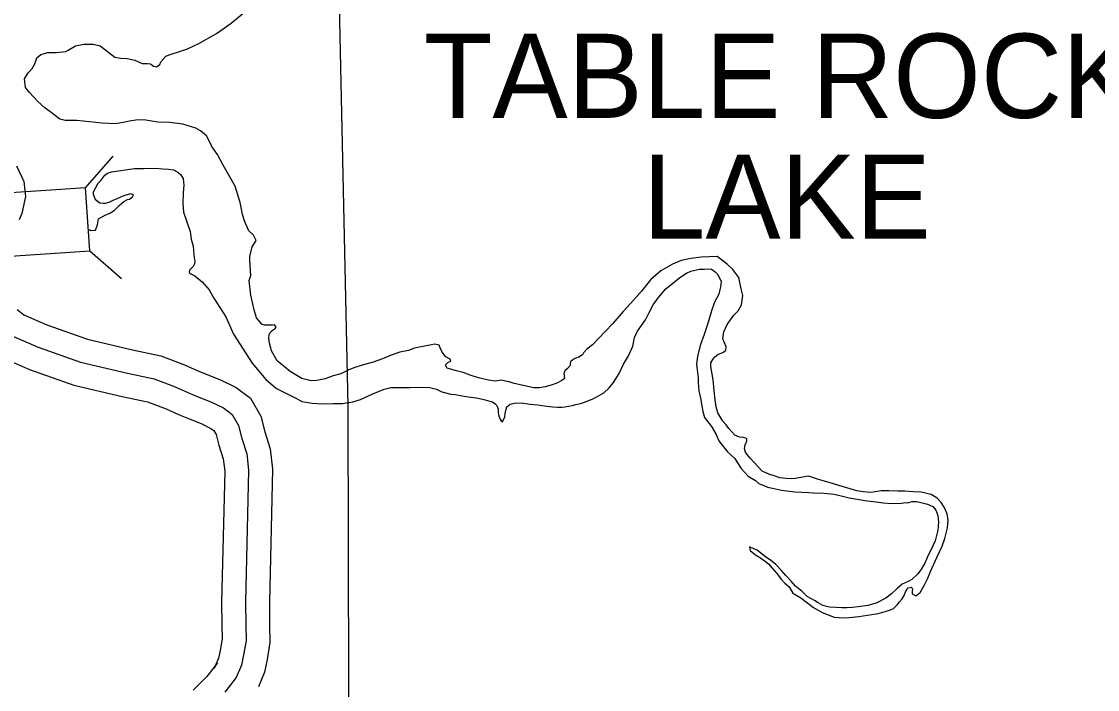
# Model space of a CAD drawing. Extents: x -83719 to 153526, y -11835 to 11446.
# Drawn here: x 11004.5 to 11229.3, y 1049.8 to 1189.4 of the extents above; entities that cross this region are included whole.
import ezdxf

# ---------------------------------------------------------------- set-up
doc = ezdxf.new("R2010")
doc.units = 0
for name, color, linetype in [('Level 11', 7, 'Continuous'), ('Level 2', 7, 'Continuous'), ('Level 20', 7, 'Continuous'), ('Level 59', 7, 'Continuous'), ('Level 9', 7, 'Continuous')]:
    doc.layers.add(name, color=color, linetype=linetype)

msp = doc.modelspace()

# ---------------------------------------------------------------- linework, layer by layer
at = {"layer": 'Level 11'}
for points in [[(11003.52, 1159.19), (11005.02, 1155.92), (11005.4, 1152.79), (11004.61, 1149.21), (11004.06, 1147.89)], [(11003.66, 1129.17), (11005.03, 1128.05), (11009.85, 1125.95), (11018.31, 1122.97), (11027.76, 1120.74), (11033.66, 1119.49), (11038.58, 1117.64), (11041.27, 1116.43), (11043.13, 1115.67), (11046.14, 1114.49), (11049.36, 1112.88), (11052.36, 1110.65), (11054.53, 1106.88), (11055.4, 1103.59), (11056.51, 1100.09), (11057.01, 1095.83), (11056.34, 1067.94), (11056.38, 1063.34), (11056.46, 1059.59), (11055.86, 1056.06), (11055.29, 1053.36), (11054.03, 1050.34)], [(10999.76, 1119.43), (11006.19, 1116.63), (11015.49, 1113.36), (11025.57, 1110.98), (11030.85, 1109.86), (11034.77, 1108.39), (11037.31, 1107.25), (11039.41, 1106.38), (11042.08, 1105.34), (11044.1, 1104.33), (11044.73, 1103.86), (11045.21, 1103.04), (11045.79, 1100.81), (11046.69, 1097.98), (11046.99, 1095.37), (11046.33, 1068.01), (11046.38, 1063.2), (11046.44, 1060.34), (11046.03, 1057.92), (11045.7, 1056.33), (11044.8, 1054.19)], [(11045.47, 1055.33), (11043.28, 1052.51), (11040.4, 1049.6)]]:
    msp.add_lwpolyline(points, dxfattribs=at)
at = {"layer": 'Level 2'}
msp.add_lwpolyline([(11067.49, 1360.19), (11068.63, 1283.85), (11070.84, 1195.97), (11072.74, 1109.05), (11072.92, 1020.62), (11076.68, 931.55), (11075.14, 931.5), (11075.53, 841.9), (11077.24, 754.42), (11078.75, 666.09), (11079.57, 611.56)], dxfattribs=at)
msp.add_lwpolyline([(11067.49, 1360.19), (11068.63, 1283.85), (11070.84, 1195.97), (11072.74, 1109.05), (11072.92, 1020.62), (11076.68, 931.55), (11075.14, 931.5), (11075.53, 841.9), (11077.24, 754.42), (11078.75, 666.09), (11079.57, 611.56)], dxfattribs=at)
at = {"layer": 'Level 20'}
for p, q in [((11017.92, 1154.61), (11023.71, 1161.24)), ((11018.82, 1141.44), (11025.45, 1135.66))]:
    msp.add_line(p, q, dxfattribs=at)
msp.add_lwpolyline([(11017.92, 1154.61), (10978.41, 1151.93), (10979.31, 1138.76), (11018.82, 1141.44)], close=True, dxfattribs=at)
at = {"layer": 'Level 59'}
for points in [[(11002.39, 1123.74), (11008.02, 1121.29), (11016.9, 1118.17), (11026.67, 1115.86), (11032.25, 1114.68), (11036.67, 1113.02), (11039.29, 1111.84), (11041.27, 1111.02), (11044.11, 1109.92), (11046.73, 1108.61), (11048.55, 1107.25), (11049.87, 1104.96), (11050.6, 1102.2), (11051.6, 1099.04), (11052, 1095.6), (11051.33, 1067.98), (11051.38, 1063.27), (11051.45, 1059.97), (11050.94, 1056.99), (11050.5, 1054.85), (11049.42, 1052.27)], [(11049.42, 1052.27), (11047.05, 1049.2)]]:
    msp.add_lwpolyline(points, dxfattribs=at)
at = {"layer": 'Level 9'}
for points in [[(11032.12, 1180.06), (11032.75, 1179.9), (11033.45, 1180.37), (11033.64, 1180.91), (11034.7, 1182.09), (11035.63, 1182.46), (11037.57, 1183.11), (11039.2, 1183.66), (11041.59, 1184.79), (11045.31, 1186.86), (11048.36, 1188.99), (11051.18, 1191.42)], [(11072.06, 1116.13), (11071.28, 1115.75), (11069.65, 1115.3), (11067.99, 1114.72), (11066.25, 1114.37), (11065.08, 1114.26), (11063.11, 1114.78), (11060.69, 1116.23), (11057.97, 1118.47), (11056.75, 1120.53), (11056.33, 1122.13), (11056.19, 1123.3), (11056.35, 1124.17), (11056.94, 1124.81), (11057.51, 1125.21), (11057.77, 1125.58), (11057.4, 1125.95), (11056.97, 1125.94), (11056.4, 1125.91), (11055.33, 1125.9), (11054.73, 1126.12), (11053.65, 1127.45), (11053.17, 1129.08), (11052.47, 1132.15), (11052.08, 1135.25), (11052.44, 1136.32), (11052.27, 1139.43), (11052.23, 1140.26), (11052.72, 1142.27), (11053.54, 1143.61), (11053, 1144.74), (11052.02, 1145.6), (11051.17, 1147.5), (11050.72, 1149.03), (11050.61, 1149.8), (11050.26, 1151.57), (11049.17, 1154.96), (11046.69, 1159.35), (11045.5, 1161.58), (11044.45, 1163.04), (11043.2, 1165.5), (11041.95, 1166.52), (11040.98, 1167.11), (11038.23, 1167.89), (11035.46, 1168.23), (11033.02, 1168.34), (11030.51, 1168.76), (11028.88, 1168.81), (11027.14, 1168.53), (11025.41, 1168.21), (11024.11, 1168), (11021.4, 1168.11), (11016.12, 1168.66), (11015.12, 1168.65), (11013.65, 1168.7), (11012.58, 1168.96), (11011, 1170.12), (11009.45, 1171.31), (11007.97, 1172.63), (11006.22, 1174.52), (11005.41, 1175.54), (11005.16, 1177.38), (11005.92, 1178.65), (11006.74, 1179.53), (11007.3, 1180.54), (11007.76, 1181.74), (11008.59, 1182.49), (11010.05, 1182.9), (11011.86, 1182.88), (11013.83, 1183.1), (11014.32, 1183.37), (11015.82, 1184.29), (11017.55, 1184.64), (11019.55, 1184.62), (11020.99, 1184.27), (11022.81, 1182.88), (11024.02, 1181.89), (11025.22, 1181.67), (11026.59, 1181.61), (11028.23, 1181.26), (11029.74, 1180.6), (11030.24, 1180.58), (11030.88, 1180.61), (11031.51, 1180.52), (11032.12, 1180.06)], [(11026.72, 1152.19), (11027.09, 1152.26), (11027.75, 1152.7), (11027.91, 1153.17), (11027.31, 1153.36), (11026.11, 1152.99), (11025.25, 1152.64), (11024.31, 1152.24), (11023.62, 1151.93), (11022.82, 1151.55), (11021.99, 1151.35), (11021.58, 1151.34), (11020.92, 1151.37), (11020.28, 1151.9), (11019.94, 1152.3), (11019.56, 1153.23), (11019.59, 1153.76), (11020.58, 1155.57), (11021.11, 1156.11), (11021.97, 1157.22), (11022.5, 1157.66), (11023.33, 1157.97), (11028.16, 1158.62), (11030.1, 1158.67), (11032.47, 1158.69), (11034.08, 1158.6), (11035.24, 1158.51), (11036.31, 1158.39), (11037.22, 1157.89), (11037.76, 1157.37), (11038.3, 1156.57), (11038.48, 1155.13), (11038.33, 1153.56), (11038.25, 1151.36), (11038.36, 1149.49), (11039.08, 1147.49), (11039.77, 1145.49), (11039.98, 1143.86), (11040.39, 1142.43), (11040.5, 1141.43), (11040.65, 1140.06), (11040.79, 1139.19), (11040.69, 1138.72), (11040.4, 1138.15), (11039.97, 1137.75), (11039.64, 1137.41), (11039.54, 1136.94), (11039.91, 1136.65), (11040.75, 1136.22), (11042.33, 1134.86), (11043.75, 1133.27), (11044.7, 1131.58), (11047.2, 1127.63), (11048.84, 1124.03), (11052.7, 1117.96), (11054.18, 1116.23), (11055.6, 1114.54), (11057.85, 1112.69), (11061.27, 1110.92), (11063.15, 1109.97), (11065.26, 1109.59), (11067.3, 1109.47), (11069.63, 1109.53), (11071.48, 1109.54)], [(11018.69, 1145.89), (11019.06, 1145.71), (11020, 1145.75), (11020.42, 1146.89), (11020.61, 1148.16), (11022.04, 1148.91), (11022.97, 1149.32), (11023.87, 1149.86), (11024.93, 1150.9), (11025.92, 1151.78), (11026.72, 1152.19)], [(11167.34, 1094.04), (11166.27, 1093.83), (11165.23, 1093.82), (11164.26, 1093.88), (11162.99, 1094.03), (11161.82, 1094.39), (11160.68, 1094.75), (11159.28, 1095.37), (11156.78, 1098.12), (11156.17, 1098.85), (11155.8, 1099.38), (11155.6, 1100.14), (11155.72, 1100.88), (11155.95, 1101.38), (11156.02, 1101.55), (11156.05, 1101.65), (11156.05, 1102.05), (11155.84, 1102.32), (11155.41, 1102.41), (11154.54, 1102.47), (11153.57, 1102.9), (11152.35, 1104.29), (11151.75, 1105.05), (11151.1, 1105.85), (11150.05, 1107.58), (11149.64, 1108.87), (11149.5, 1110.31), (11149.24, 1112.24), (11149.02, 1114.45), (11148.74, 1116.08), (11148.53, 1117.28), (11148.59, 1118.05), (11148.95, 1118.72), (11149.38, 1119.32), (11150.05, 1119.76), (11151.18, 1120.24), (11151.71, 1120.65), (11151.74, 1121.35), (11151.05, 1123.08), (11151.27, 1124.48), (11151.96, 1126.03), (11153.35, 1127.98), (11154.24, 1128.92), (11155, 1130.13), (11155.25, 1132.14), (11154.9, 1133.53), (11154.41, 1135.9), (11153.13, 1137.53), (11151.95, 1138.62), (11149.9, 1140.24), (11146.56, 1140.11), (11144.36, 1139.82), (11142.33, 1139.4), (11140.53, 1138.65), (11138.11, 1137.29), (11135.98, 1135.4), (11134.1, 1132.98), (11131.82, 1130.52), (11130.27, 1128.77), (11128.09, 1126.25), (11126.46, 1124.6), (11123.85, 1121.83), (11122.66, 1120.92), (11121.96, 1120.15), (11121.73, 1119.71), (11121, 1119.2), (11120.17, 1118.96), (11119.7, 1118.69), (11119.27, 1118.22), (11119.18, 1117.85), (11119.15, 1117.48), (11118.62, 1116.84), (11118.09, 1116.37), (11117.86, 1115.8), (11117.97, 1114.73), (11117.41, 1114.33), (11116.38, 1113.82), (11115.21, 1113.37), (11113.94, 1113), (11112.74, 1112.78), (11112.44, 1112.78), (11111.61, 1112.81), (11107.49, 1113.74), (11106.42, 1114.06), (11106.32, 1114.06), (11104.75, 1114.38), (11103.52, 1114.2), (11102.58, 1114.36), (11102.08, 1114.43), (11100.04, 1114.91), (11098.26, 1115.49), (11096.79, 1116.01), (11095.42, 1116.37), (11094.15, 1116.73), (11093.44, 1116.89), (11093.2, 1117.42), (11093.2, 1117.72), (11093.6, 1118.12), (11094.26, 1118.36), (11094.09, 1118.83), (11093.19, 1119.26)], [(11110.8, 1109.39), (11112.44, 1109.28), (11114.28, 1108.96), (11115.58, 1108.84), (11116.55, 1108.78), (11117.42, 1108.79), (11118.09, 1108.86), (11118.79, 1108.96), (11119.56, 1109.14), (11120.39, 1109.35), (11121.32, 1109.52), (11122.15, 1109.8), (11123.78, 1110.41), (11124.62, 1110.85), (11126.18, 1111.74), (11127.34, 1112.82), (11128.23, 1113.93), (11129.41, 1115.84), (11130.3, 1117.75), (11131.35, 1119.5), (11132.23, 1121.54), (11132.59, 1123.35), (11133.24, 1124.66), (11134.92, 1127.04), (11135.71, 1128.52), (11136.5, 1130.13), (11137.59, 1131.64), (11139.14, 1133.53), (11141, 1134.98), (11142.06, 1135.86), (11143.45, 1136.77), (11144.38, 1137.18), (11146.12, 1137.6), (11147.25, 1137.61), (11148.15, 1137.68), (11148.72, 1137.62), (11149.46, 1137.03), (11150, 1136.53), (11150.71, 1135), (11150.59, 1133.93), (11150.2, 1132.42), (11149.32, 1130.71), (11148.7, 1128.87), (11148.08, 1126.73), (11147.63, 1125.45), (11147.14, 1123.98), (11146.42, 1121.9), (11145.78, 1119.43), (11145.56, 1117.69), (11145.88, 1114.89), (11145.92, 1113.88), (11146.07, 1112.15), (11146.42, 1110.68), (11146.88, 1107.85), (11147.26, 1106.58), (11148.71, 1104.76), (11149.66, 1103.06), (11150.21, 1101.77), (11151.22, 1100.51), (11152.03, 1099.44), (11153.54, 1098.02), (11154.15, 1097.13), (11154.9, 1095.93), (11155.57, 1095.17), (11156.38, 1094.34), (11157.89, 1093.48), (11158.56, 1092.79), (11159.74, 1092.33), (11160.37, 1092.04), (11161.44, 1091.81), (11163.35, 1091.46), (11165.02, 1091.21), (11166.09, 1091.09), (11169.03, 1090.91), (11170, 1090.89), (11172.14, 1090.81), (11174.34, 1090.59), (11175.78, 1090.21), (11177.49, 1089.79), (11179.56, 1089.47), (11181.23, 1089.19), (11183.07, 1088.97), (11184.54, 1088.75), (11186.32, 1088.63), (11188.38, 1088.68), (11189.22, 1088.82), (11189.69, 1088.79), (11190.62, 1089.04), (11191.59, 1089.04), (11192.96, 1088.72), (11193.83, 1088.5), (11194.97, 1088.04), (11195.58, 1087.28), (11196.02, 1086.11), (11196.13, 1084.74), (11196.01, 1083.07), (11195.4, 1080.83), (11194.42, 1078.75), (11193.99, 1077.81), (11193.3, 1076.17), (11192.41, 1074.79)], [(11093.19, 1119.26), (11092.61, 1120.02), (11092.34, 1120.42), (11092.04, 1121.15), (11091.8, 1121.75), (11090.86, 1121.91), (11090.19, 1121.83), (11088.39, 1121.48), (11086.66, 1121.07), (11085.43, 1120.62), (11083.56, 1120.24), (11081.8, 1119.62), (11079.97, 1118.84), (11078.04, 1118.15), (11075.74, 1117.56), (11073.98, 1116.98), (11072.81, 1116.5), (11071.28, 1115.75), (11069.65, 1115.3), (11067.99, 1114.72), (11066.25, 1114.37), (11065.08, 1114.26), (11063.11, 1114.78), (11060.69, 1116.23), (11060.63, 1116.28)], [(11060.95, 1111.09), (11061.27, 1110.92), (11063.15, 1109.97), (11065.26, 1109.59), (11067.3, 1109.47), (11069.63, 1109.53), (11071.6, 1109.54), (11073.77, 1109.86), (11075.37, 1110.38), (11077.93, 1111.57), (11080.29, 1112.53), (11081.72, 1112.91), (11083.86, 1112.89), (11085.73, 1112.91), (11088.2, 1112.93), (11089.84, 1112.88), (11091.24, 1112.56), (11092.38, 1111.97), (11094.26, 1111.52), (11095.16, 1111.42), (11096.63, 1111.17), (11097.87, 1110.95), (11099.54, 1110.7), (11100.88, 1110.47), (11101.41, 1110.31), (11102.42, 1110.02), (11102.92, 1109.86), (11103.49, 1109.5), (11103.86, 1109.13), (11104.1, 1108.33), (11104.14, 1107.63), (11104.18, 1107.23), (11104.32, 1106.73), (11104.56, 1106.23), (11104.76, 1105.9), (11105.03, 1105.74), (11105.49, 1106.77), (11105.58, 1107.44), (11105.77, 1108.35), (11105.93, 1108.85), (11106.66, 1109.42), (11107.5, 1109.6), (11108.9, 1109.68), (11110.8, 1109.39)], [(11192.41, 1074.79), (11191.72, 1073.85), (11190.56, 1072.77), (11189.76, 1072.33), (11188.53, 1071.75), (11187.51, 1070.87), (11186.28, 1069.76), (11185.09, 1068.85), (11183.09, 1067.83), (11181.33, 1067.31), (11179.36, 1067.03), (11178.16, 1066.92), (11176.96, 1066.84), (11175.96, 1066.86), (11174.65, 1066.88), (11173.32, 1066.97), (11171.98, 1067.33), (11171.01, 1067.85), (11170.23, 1068.35), (11168.72, 1069.2), (11167.61, 1070.23), (11166.23, 1071.38), (11165.36, 1072.41), (11164.24, 1073.57), (11163.27, 1074.73), (11162.15, 1075.86), (11161.04, 1076.78), (11160.07, 1077.41), (11158.25, 1078.89), (11157.68, 1079.12), (11156.64, 1079.55), (11156.78, 1078.85), (11157.89, 1077.89), (11158.94, 1077.26), (11160.01, 1076.54), (11160.58, 1076.01), (11161.39, 1075.11), (11162.34, 1073.99), (11163.25, 1072.86), (11163.99, 1071.97), (11164.9, 1071.21), (11165.68, 1069.91), (11167.36, 1068.96), (11169.98, 1066.91), (11171.82, 1065.89), (11174.34, 1064.91), (11176.11, 1064.73), (11177.48, 1064.84), (11179.51, 1064.99), (11182.18, 1065.42), (11183.55, 1065.63), (11184.98, 1066.07), (11186.08, 1066.39), (11186.74, 1066.73), (11187.5, 1067.43), (11188, 1068.07), (11188.53, 1068.75), (11188.96, 1069.42), (11189.22, 1070.15), (11189.58, 1070.73), (11189.81, 1070.99), (11190.38, 1071.13), (11190.64, 1070.97), (11190.68, 1070.73), (11190.62, 1070.3), (11190.62, 1069.73), (11191.36, 1069.37), (11192.29, 1070.05), (11193.21, 1071.66), (11193.9, 1073.03), (11194.42, 1074.44), (11195.8, 1077.36), (11196.88, 1079.74), (11197.43, 1081.35), (11197.98, 1083.56), (11198.13, 1085.13), (11197.95, 1086.46), (11197.34, 1087.89), (11196.66, 1088.86), (11195.82, 1089.78), (11194.61, 1090.54), (11192.47, 1091.02), (11190.83, 1091.08), (11189.06, 1091.23), (11187.73, 1091.25), (11185.72, 1091.26), (11184.12, 1091.28), (11183.39, 1091.18), (11182.02, 1090.96), (11180.38, 1091.05), (11179.08, 1091.27), (11177, 1091.89), (11175.33, 1092.41), (11173.29, 1093.02), (11171.55, 1093.54), (11170.61, 1093.8), (11169.64, 1094.12), (11169.2, 1094.25), (11168.94, 1094.32), (11168.47, 1094.28), (11167.34, 1094.04)]]:
    msp.add_lwpolyline(points, dxfattribs=at)

# ---------------------------------------------------------------- texts
for s, p in [('TABLE ROCK', (11088.56, 1169.22)), ('LAKE', (11134.36, 1143.97))]:
    msp.add_text(s, height=17.6, dxfattribs=at).set_placement(p)

doc.saveas('drawing.dxf')
